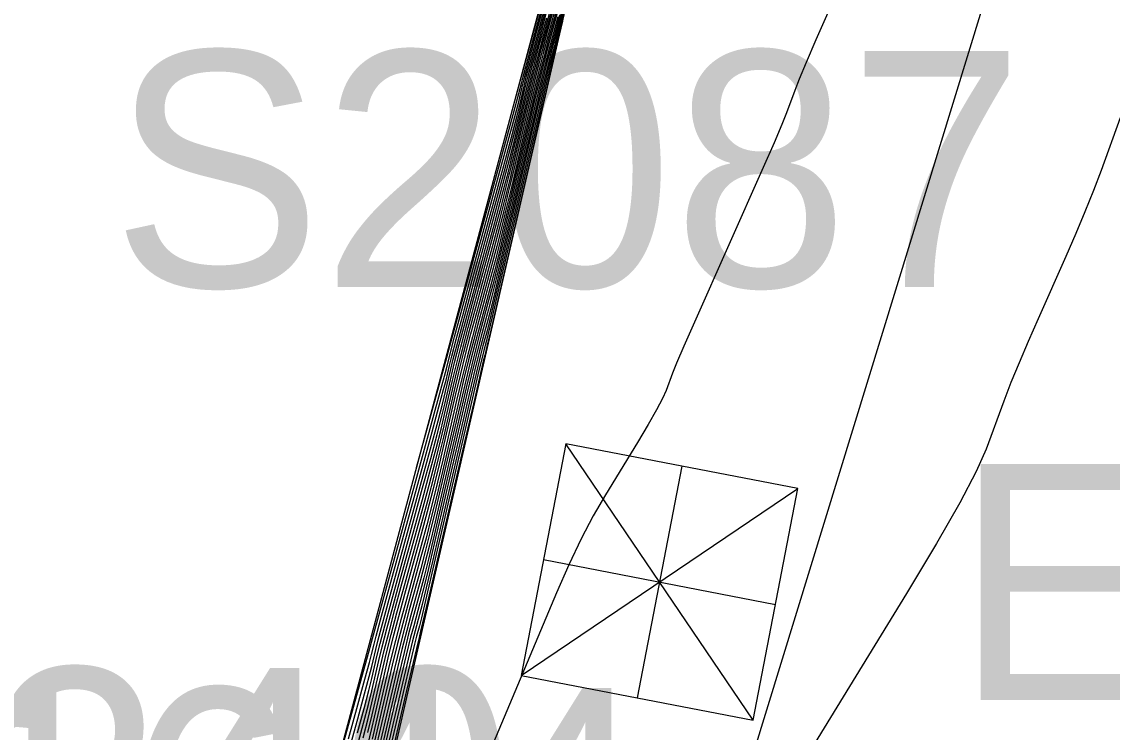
# Model space of a CAD drawing. Extents: x 1724534 to 1727318, y 657156 to 660047.
# Drawn here: x 1725572.57 to 1725591.05, y 659625.68 to 659637.71 of the extents above; entities that cross this region are included whole.
import ezdxf

# ---------------------------------------------------------------- set-up
doc = ezdxf.new("R2010")
doc.units = 0
for name, color, linetype in [('SURVEY - CONTOURS - Index with Text', 7, 'Continuous'), ('SURVEY - CONTOURS - Intermediate with optional Text', 7, 'Continuous'), ('SURVEY - DTM - Breaklines', 7, 'Continuous'), ('SURVEY - DTM - Breaklines - Points - Numbers', 7, 'Continuous'), ('SURVEY - NON-TRANSPORTATION - Features', 7, 'Continuous'), ('SURVEY - NON-TRANSPORTATION - Features - Points - Numbers', 7, 'Continuous'), ('SURVEY - UTILITIES - Fiber Optic Cable (Underground) with Text', 7, 'Continuous'), ('SURVEY - UTILITIES - Poles and Miscellaneous - Points - Elevations', 7, 'Continuous'), ('SURVEY - UTILITIES - Poles and Miscellaneous - Points - Locators', 7, 'Continuous'), ('SURVEY - UTILITIES - Poles and Miscellaneous - Points - Numbers', 7, 'Continuous'), ('SURVEY - UTILITIES - Poles and Miscellaneous with Text', 7, 'Continuous')]:
    doc.layers.add(name, color=color, linetype=linetype)

msp = doc.modelspace()

# ---------------------------------------------------------------- linework, layer by layer
at = {"layer": 'SURVEY - CONTOURS - Index with Text'}
for points in [[(1725580.952, 659636.477), (1725582.269, 659641.32), (1725582.298, 659641.43), (1725582.45, 659642.11), (1725587.77, 659666.17)], [(1725581.819, 659638.325), (1725581.654, 659637.632), (1725581.609, 659637.455), (1725581.522, 659637.133), (1725581.476, 659636.953), (1725581.305, 659636.238), (1725580.689, 659633.579), (1725580.589, 659633.158), (1725580.515, 659632.852), (1725580.466, 659632.661), (1725580.369, 659632.307), (1725580.32, 659632.117), (1725580.247, 659631.816), (1725580.026, 659630.875), (1725579.542, 659628.792), (1725579.443, 659628.374), (1725579.367, 659628.065), (1725579.316, 659627.866), (1725579.21, 659627.481), (1725579.158, 659627.284), (1725579.084, 659626.98), (1725578.865, 659626.052), (1725578.391, 659624.013)], [(1725581.711, 659638.309), (1725581.489, 659637.494), (1725581.405, 659637.176), (1725581.319, 659636.836), (1725581.23, 659636.473), (1725581.139, 659636.087), (1725580.894, 659635.028), (1725580.802, 659634.639), (1725580.711, 659634.268), (1725580.621, 659633.915), (1725580.531, 659633.58), (1725580.293, 659632.71), (1725580.204, 659632.377), (1725580.115, 659632.031), (1725580.026, 659631.671), (1725579.938, 659631.299), (1725579.704, 659630.287), (1725579.615, 659629.913), (1725579.525, 659629.547), (1725579.433, 659629.19), (1725579.339, 659628.841), (1725579.086, 659627.925), (1725578.992, 659627.579), (1725578.902, 659627.229), (1725578.814, 659626.875), (1725578.729, 659626.517), (1725578.506, 659625.558)], [(1725578.258, 659625.665), (1725578.369, 659626.076), (1725578.45, 659626.383), (1725578.5, 659626.584), (1725578.593, 659626.983), (1725578.642, 659627.181), (1725578.72, 659627.478), (1725578.826, 659627.874), (1725578.962, 659628.368), (1725579.361, 659629.817), (1725579.498, 659630.314), (1725579.607, 659630.72), (1725579.688, 659631.033), (1725579.743, 659631.255), (1725579.851, 659631.722), (1725579.904, 659631.941), (1725579.983, 659632.245), (1725580.087, 659632.636), (1725580.217, 659633.113), (1725580.597, 659634.499), (1725580.727, 659634.979), (1725580.834, 659635.379), (1725580.916, 659635.699), (1725580.974, 659635.939), (1725581.097, 659636.472), (1725581.155, 659636.708), (1725581.234, 659637.017), (1725581.334, 659637.399), (1725581.457, 659637.854)], [(1725591.183, 659636.085), (1725590.857, 659635.195), (1725590.728, 659634.854), (1725590.585, 659634.497), (1725590.429, 659634.125), (1725590.259, 659633.737), (1725589.789, 659632.683), (1725589.62, 659632.299), (1725589.468, 659631.938), (1725589.331, 659631.6), (1725589.211, 659631.285), (1725588.912, 659630.475), (1725588.744, 659630.095), (1725588.463, 659629.56), (1725588.069, 659628.871), (1725587.562, 659628.028), (1725586.06, 659625.576), (1725585.553, 659624.737), (1725585.158, 659624.06), (1725584.875, 659623.545), (1725584.705, 659623.192), (1725582.233, 659617.319), (1725581.44, 659615.386), (1725581.278, 659614.944)]]:
    msp.add_lwpolyline(points, dxfattribs=at)
at = {"layer": 'SURVEY - CONTOURS - Intermediate with optional Text'}
for points in [[(1725579.259, 659630.16), (1725579.773, 659632.028), (1725579.807, 659632.157), (1725580.931, 659636.268), (1725581.038, 659636.668), (1725581.064, 659636.78), (1725581.278, 659637.578), (1725582.164, 659640.839), (1725582.274, 659641.257), (1725582.376, 659641.704), (1725587.709, 659665.819)], [(1725577.566, 659623.842), (1725578.475, 659627.118), (1725578.497, 659627.2), (1725578.511, 659627.262), (1725578.888, 659628.634), (1725579.656, 659631.423), (1725579.766, 659631.835), (1725579.798, 659631.977), (1725579.904, 659632.374), (1725580.907, 659636.046), (1725580.984, 659636.335), (1725581.022, 659636.486), (1725581.072, 659636.703), (1725581.109, 659636.849), (1725581.292, 659637.533), (1725582.021, 659640.216), (1725582.209, 659640.92), (1725582.25, 659641.085), (1725582.408, 659641.778), (1725586.655, 659660.976)], [(1725582.438, 659640.868), (1725581.662, 659637.505), (1725581.568, 659637.113), (1725581.534, 659636.989), (1725581.437, 659636.583), (1725580.54, 659632.713), (1725580.44, 659632.293), (1725580.399, 659632.145), (1725580.299, 659631.73), (1725579.41, 659627.905), (1725579.341, 659627.615), (1725579.307, 659627.476), (1725579.259, 659627.304), (1725579.225, 659627.165), (1725579.055, 659626.447), (1725578.379, 659623.539)], [(1725587.322, 659640.343), (1725586.025, 659637.409), (1725585.86, 659637.027), (1725585.741, 659636.741), (1725585.666, 659636.551), (1725585.526, 659636.17), (1725585.448, 659635.972), (1725585.317, 659635.663), (1725585.134, 659635.244), (1725583.967, 659632.625), (1725583.789, 659632.218), (1725583.665, 659631.93), (1725583.597, 659631.761), (1725583.489, 659631.468), (1725583.428, 659631.33), (1725583.326, 659631.137), (1725583.184, 659630.888), (1725583.001, 659630.584), (1725582.458, 659629.698), (1725582.254, 659629.345), (1725582.048, 659628.95), (1725581.841, 659628.513), (1725581.631, 659628.035), (1725577.136, 659617.356)], [(1725578.354, 659625.58), (1725578.438, 659625.909), (1725578.503, 659626.174), (1725578.647, 659626.797), (1725578.711, 659627.059), (1725578.793, 659627.379), (1725578.893, 659627.756), (1725579.011, 659628.191), (1725579.352, 659629.427), (1725579.472, 659629.864), (1725579.574, 659630.251), (1725579.659, 659630.585), (1725579.727, 659630.868), (1725579.886, 659631.553), (1725579.953, 659631.833), (1725580.036, 659632.159), (1725580.134, 659632.532), (1725580.247, 659632.952), (1725580.571, 659634.132), (1725580.685, 659634.554), (1725580.785, 659634.935), (1725580.87, 659635.275), (1725580.942, 659635.574), (1725581.114, 659636.318), (1725581.185, 659636.614), (1725581.268, 659636.945), (1725581.363, 659637.31), (1725581.47, 659637.71), (1725581.773, 659638.822)], [(1725578.432, 659625.672), (1725578.504, 659625.968), (1725578.675, 659626.704), (1725578.745, 659626.998), (1725578.829, 659627.329), (1725578.926, 659627.697), (1725579.036, 659628.102), (1725579.348, 659629.232), (1725579.459, 659629.64), (1725579.558, 659630.016), (1725579.644, 659630.361), (1725579.719, 659630.674), (1725579.903, 659631.468), (1725579.978, 659631.779), (1725580.062, 659632.117), (1725580.157, 659632.481), (1725580.263, 659632.871), (1725580.558, 659633.948), (1725580.663, 659634.341), (1725580.76, 659634.713), (1725580.848, 659635.063), (1725580.926, 659635.392), (1725581.122, 659636.241), (1725581.2, 659636.567), (1725581.285, 659636.909), (1725581.377, 659637.265), (1725581.476, 659637.638), (1725581.752, 659638.651)], [(1725578.426, 659625.435), (1725578.505, 659625.763), (1725578.702, 659626.61), (1725578.78, 659626.936), (1725578.865, 659627.279), (1725578.959, 659627.638), (1725579.061, 659628.013), (1725579.343, 659629.037), (1725579.446, 659629.415), (1725579.541, 659629.781), (1725579.63, 659630.137), (1725579.712, 659630.481), (1725579.921, 659631.383), (1725580.002, 659631.725), (1725580.088, 659632.074), (1725580.18, 659632.429), (1725580.278, 659632.79), (1725580.544, 659633.764), (1725580.642, 659634.128), (1725580.736, 659634.491), (1725580.825, 659634.851), (1725580.91, 659635.21), (1725581.131, 659636.164), (1725581.215, 659636.52), (1725581.302, 659636.872), (1725581.391, 659637.221), (1725581.483, 659637.566), (1725581.732, 659638.48)], [(1725578.106, 659625.563), (1725578.266, 659626.141), (1725578.385, 659626.572), (1725578.462, 659626.857), (1725578.498, 659626.995), (1725578.538, 659627.169), (1725578.573, 659627.304), (1725578.647, 659627.578), (1725578.76, 659627.992), (1725578.912, 659628.546), (1725579.371, 659630.207), (1725579.524, 659630.764), (1725579.639, 659631.189), (1725579.717, 659631.481), (1725579.758, 659631.641), (1725579.816, 659631.892), (1725579.855, 659632.049), (1725579.93, 659632.331), (1725580.041, 659632.74), (1725580.187, 659633.274), (1725580.623, 659634.867), (1725580.77, 659635.405), (1725580.882, 659635.823), (1725580.961, 659636.123), (1725581.006, 659636.303), (1725581.081, 659636.626), (1725581.124, 659636.802), (1725581.2, 659637.09), (1725581.306, 659637.488), (1725581.444, 659637.998)], [(1725581.789, 659638.125), (1725581.626, 659637.433), (1725581.589, 659637.284), (1725581.528, 659637.061), (1725581.49, 659636.909), (1725581.32, 659636.191), (1725580.666, 659633.367), (1725580.494, 659632.639), (1725580.453, 659632.477), (1725580.384, 659632.226), (1725580.343, 659632.065), (1725580.173, 659631.348), (1725579.528, 659628.568), (1725579.354, 659627.84), (1725579.311, 659627.671), (1725579.234, 659627.392), (1725579.191, 659627.225), (1725579.02, 659626.508), (1725578.385, 659623.776)], [(1725581.691, 659638.138), (1725581.496, 659637.422), (1725581.419, 659637.132), (1725581.336, 659636.8), (1725581.245, 659636.426), (1725580.78, 659634.427), (1725580.687, 659634.046), (1725580.6, 659633.703), (1725580.518, 659633.396), (1725580.308, 659632.629), (1725580.227, 659632.325), (1725580.141, 659631.988), (1725580.051, 659631.617), (1725579.956, 659631.214), (1725579.696, 659630.094), (1725579.601, 659629.689), (1725579.508, 659629.312), (1725579.42, 659628.965), (1725579.334, 659628.646), (1725579.111, 659627.836), (1725579.026, 659627.52), (1725578.938, 659627.179), (1725578.848, 659626.814), (1725578.756, 659626.424), (1725578.507, 659625.352)], [(1725581.67, 659637.967), (1725581.502, 659637.349), (1725581.433, 659637.087), (1725581.353, 659636.764), (1725581.26, 659636.379), (1725581.156, 659635.933), (1725580.757, 659634.215), (1725580.663, 659633.824), (1725580.579, 659633.49), (1725580.505, 659633.212), (1725580.323, 659632.548), (1725580.25, 659632.273), (1725580.168, 659631.945), (1725580.075, 659631.563), (1725579.586, 659629.464), (1725579.492, 659629.078), (1725579.407, 659628.74), (1725579.329, 659628.451), (1725579.135, 659627.747), (1725579.059, 659627.461), (1725578.975, 659627.129), (1725578.883, 659626.753), (1725578.783, 659626.331), (1725578.509, 659625.147)], [(1725576.171, 659618.372), (1725578.262, 659625.903), (1725578.377, 659626.324), (1725578.456, 659626.62), (1725578.499, 659626.79), (1725578.566, 659627.076), (1725578.607, 659627.243), (1725578.793, 659627.933), (1725579.511, 659630.539), (1725579.623, 659630.954), (1725579.703, 659631.257), (1725579.75, 659631.448), (1725579.833, 659631.807), (1725579.88, 659631.995), (1725579.957, 659632.288), (1725580.202, 659633.194), (1725580.748, 659635.192), (1725580.858, 659635.601), (1725580.939, 659635.911), (1725580.99, 659636.121), (1725581.089, 659636.549), (1725581.139, 659636.755), (1725581.217, 659637.054), (1725581.451, 659637.926)], [(1725578.253, 659625.427), (1725578.362, 659625.828), (1725578.444, 659626.146), (1725578.501, 659626.379), (1725578.62, 659626.89), (1725578.676, 659627.12), (1725578.756, 659627.429), (1725578.86, 659627.815), (1725578.987, 659628.279), (1725579.357, 659629.622), (1725579.485, 659630.089), (1725579.59, 659630.485), (1725579.674, 659630.809), (1725579.735, 659631.061), (1725579.868, 659631.638), (1725579.929, 659631.887), (1725580.009, 659632.202), (1725580.111, 659632.584), (1725580.232, 659633.032), (1725580.584, 659634.316), (1725580.706, 659634.766), (1725580.809, 659635.157), (1725580.893, 659635.487), (1725580.958, 659635.757), (1725581.106, 659636.395), (1725581.17, 659636.661), (1725581.251, 659636.981), (1725581.349, 659637.355), (1725581.464, 659637.782)], [(1725581.682, 659637.831), (1725581.629, 659637.626), (1725581.515, 659637.205), (1725581.461, 659636.998), (1725581.387, 659636.691), (1725581.172, 659635.779), (1725580.712, 659633.791), (1725580.614, 659633.38), (1725580.536, 659633.064), (1725580.479, 659632.845), (1725580.354, 659632.387), (1725580.297, 659632.169), (1725580.22, 659631.859), (1725580.124, 659631.455), (1725579.557, 659629.016), (1725579.459, 659628.608), (1725579.38, 659628.29), (1725579.32, 659628.061), (1725579.185, 659627.57), (1725579.125, 659627.343), (1725579.047, 659627.029), (1725578.952, 659626.63), (1725578.397, 659624.25)], [(1725581.65, 659637.797), (1725581.509, 659637.277), (1725581.447, 659637.043), (1725581.37, 659636.727), (1725581.275, 659636.332), (1725580.846, 659634.481), (1725580.734, 659634.003), (1725580.638, 659633.602), (1725580.557, 659633.277), (1725580.492, 659633.029), (1725580.338, 659632.468), (1725580.273, 659632.221), (1725580.194, 659631.902), (1725580.1, 659631.509), (1725579.572, 659629.24), (1725579.476, 659628.843), (1725579.394, 659628.515), (1725579.325, 659628.256), (1725579.16, 659627.659), (1725579.092, 659627.402), (1725579.011, 659627.079), (1725578.917, 659626.691), (1725578.403, 659624.487)], [(1725581.729, 659637.726), (1725581.63, 659637.297), (1725581.569, 659637.035), (1725581.548, 659636.942), (1725581.541, 659636.917), (1725581.518, 659636.82), (1725581.454, 659636.546), (1725581.35, 659636.097), (1725581.206, 659635.472), (1725580.516, 659632.491), (1725580.451, 659632.213), (1725580.427, 659632.109), (1725580.414, 659632.065), (1725580.39, 659631.962), (1725580.326, 659631.687), (1725580.222, 659631.24), (1725580.078, 659630.621), (1725579.642, 659628.74), (1725579.499, 659628.12), (1725579.394, 659627.67), (1725579.328, 659627.39), (1725579.302, 659627.281), (1725579.284, 659627.215), (1725579.089, 659626.385), (1725578.947, 659625.773), (1725578.373, 659623.302)]]:
    msp.add_lwpolyline(points, dxfattribs=at)
at = {"layer": 'SURVEY - DTM - Breaklines'}
msp.add_lwpolyline([(1725548.52, 659521.481), (1725556.845, 659545.065), (1725562.116, 659569.482), (1725564.828, 659594.513), (1725575.937, 659617.765), (1725582.317, 659641.569), (1725587.744, 659666.22), (1725593.428, 659690.724), (1725599.084, 659714.698), (1725604.574, 659739.361), (1725605.919, 659744.429), (1725611.764, 659762.844), (1725613.112, 659786.858), (1725615.798, 659788.854), (1725620.104, 659809.038)], dxfattribs=at)
at = {"layer": 'SURVEY - NON-TRANSPORTATION - Features'}
msp.add_lwpolyline([(1725569.664, 659593.303), (1725577.056, 659617.422), (1725582.603, 659641.503), (1725588.069, 659666.147), (1725593.908, 659690.609), (1725599.872, 659714.501), (1725606.018, 659738.998), (1725607.394, 659744.026), (1725612.585, 659762.615), (1725617.711, 659786.227), (1725616.679, 659788.487), (1725620.281, 659809.007)], dxfattribs=at)
at = {"layer": 'SURVEY - UTILITIES - Fiber Optic Cable (Underground) with Text'}
msp.add_lwpolyline([(1725620.739, 659775.717), (1725611.515, 659729.876), (1725595.678, 659670.817), (1725588.852, 659637.987), (1725579.945, 659608.985), (1725572.052, 659574.699), (1725561.954, 659530.586), (1725538.949, 659448.715), (1725526.808, 659392.271), (1725505.744, 659313.434), (1725493.556, 659248.407)], dxfattribs=at)
at = {"layer": 'SURVEY - UTILITIES - Poles and Miscellaneous - Points - Locators'}
for p, q in [((1725583.755, 659630.185), (1725582.997, 659626.257)), ((1725581.412, 659628.6), (1725585.34, 659627.842))]:
    msp.add_line(p, q, dxfattribs=at)
at = {"layer": 'SURVEY - UTILITIES - Poles and Miscellaneous with Text'}
for p, q in [((1725584.961, 659625.879), (1725581.791, 659630.563)), ((1725581.034, 659626.636), (1725585.718, 659629.806)), ((1725583.376, 659628.221), (1725583.376, 659628.221))]:
    msp.add_line(p, q, dxfattribs=at)
msp.add_lwpolyline([(1725581.034, 659626.636), (1725584.961, 659625.879), (1725585.718, 659629.806), (1725581.791, 659630.563), (1725581.034, 659626.636)], dxfattribs=at)

# ---------------------------------------------------------------- texts
at = {"layer": 'SURVEY - DTM - Breaklines - Points - Numbers'}
msp.add_text('S340', height=4, dxfattribs=at).set_placement((1725568.428, 659622.765))
at = {"layer": 'SURVEY - NON-TRANSPORTATION - Features - Points - Numbers'}
msp.add_text('S1644', height=4, dxfattribs=at).set_placement((1725567.768, 659622.422))
at = {"layer": 'SURVEY - UTILITIES - Poles and Miscellaneous - Points - Elevations'}
msp.add_text('EL-545.84', height=4, dxfattribs=at).set_placement((1725588.376, 659626.221))
at = {"layer": 'SURVEY - UTILITIES - Poles and Miscellaneous - Points - Numbers'}
msp.add_text('S2087', height=4, dxfattribs=at).set_placement((1725574.088, 659633.221))

doc.saveas('drawing.dxf')
